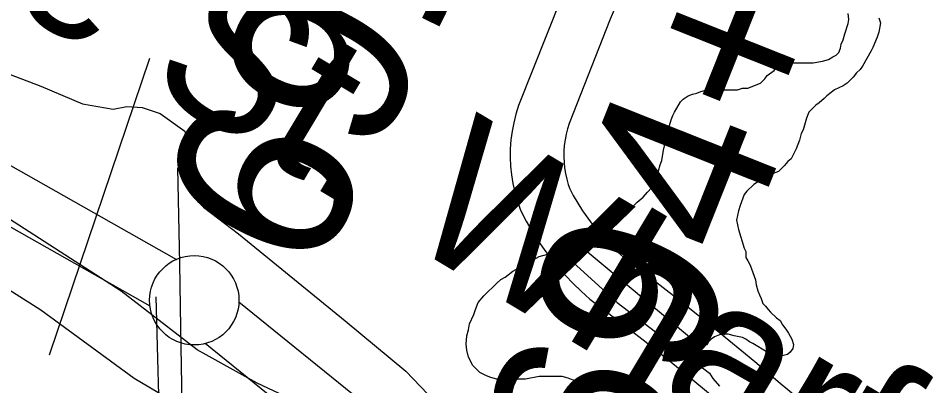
# Model space of a CAD drawing. Extents: x 3677843 to 3715951, y 511991 to 537744.
# Drawn here: x 3699179 to 3699688, y 529891 to 530096 of the extents above; entities that cross this region are included whole.
import ezdxf

# ---------------------------------------------------------------- set-up
doc = ezdxf.new("R2010")
doc.units = 0
for name, color, linetype in [('V-BLDG-IDEN', 7, 'Continuous'), ('V-FLOD-BASE', 7, 'Continuous'), ('V-LEVE-TOET', 7, 'Continuous'), ('V-ROAD-CNTR', 7, 'Continuous'), ('V-SITE-VEGE', 7, 'Continuous'), ('V-SURV-IDEN', 7, 'Continuous'), ('V-SURV-LINE', 7, 'Continuous'), ('V-UTIL-LINE', 7, 'Continuous')]:
    doc.layers.add(name, color=color, linetype=linetype)

msp = doc.modelspace()

# ---------------------------------------------------------------- linework, layer by layer
at = {"layer": 'V-FLOD-BASE'}
msp.add_lwpolyline([(3700198.703, 529235.707), (3700083.066, 529306.949), (3699992.756, 529360.981), (3699971.733, 529374.846), (3699961.7, 529384.408), (3699936.858, 529417.868), (3699870.936, 529526.855), (3699849.441, 529563.182), (3699842.752, 529570.352), (3699821.725, 529578.962), (3699758.651, 529612.434), (3699653.0500000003, 529673.639), (3699541.7120000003, 529738.667), (3699479.115, 529772.6190000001), (3699455.223, 529785.05), (3699437.066, 529795.571), (3699412.219, 529815.172), (3699357.276, 529867.761), (3699343.419, 529877.8), (3699312.836, 529892.1460000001), (3699279.386, 529910.795), (3699236.861, 529943.784), (3699139.3850000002, 530006.42)], dxfattribs=at)
at = {"layer": 'V-LEVE-TOET'}
for points in [[(3699143.663, 530076.554), (3699191.84, 530058.411), (3699215.214, 530048.386), (3699232.386, 530045.519), (3699240.019, 530046.948), (3699248.6070000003, 530046.469), (3699258.65, 530043.108), (3699272.454, 530033.104), (3699274.358, 530023.085), (3699277.215, 529999.709), (3699282.937, 529990.645), (3699302.492, 529975.85), (3699362.109, 529927.1730000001), (3699395.97, 529899.017), (3699416.477, 529877.544), (3699432.693, 529861.3200000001), (3699452.725, 529848.434), (3699510.914, 529808.819), (3699586.2770000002, 529766.819), (3699671.177, 529716.702), (3699769.909, 529660.382)], [(3699108.792, 529985.879), (3699191.934, 529933.282), (3699244.015, 529895.034), (3699274.598, 529876.8640000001), (3699311.869, 529859.171), (3699331.94, 529847.2170000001), (3699345.3170000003, 529834.7880000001), (3699368.251, 529814.707), (3699390.707, 529794.629), (3699415.076, 529775.984), (3699449.4790000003, 529751.121), (3699467.636, 529742.513), (3699525.935, 529711.431), (3699608.123, 529666.006), (3699694.133, 529613.409), (3699743.825, 529582.806), (3699758.639, 529573.723), (3699773.454, 529567.505), (3699795.437, 529563.198), (3699817.42, 529561.757), (3699827.455, 529557.931), (3699836.532, 529550.761), (3699858.984, 529516.3420000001), (3699907.2290000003, 529427.914)]]:
    msp.add_lwpolyline(points, dxfattribs=at)
at = {"layer": 'V-ROAD-CNTR'}
for points in [[(3699555.673368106, 530202.2923211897), (3699510.450384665, 530095.7455800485), (3699487.3909332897, 530037.4385056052), (3699486.4711808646, 530034.5222914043), (3699485.7005331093, 530031.4616071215), (3699485.1080361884, 530028.3557006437), (3699484.696992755, 530025.2203178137), (3699484.4672943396, 530022.0649044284), (3699484.42262758, 530018.9053188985), (3699484.56051386, 530015.7472530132), (3699484.88360615, 530012.6010242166), (3699485.3867636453, 530009.4761100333), (3699486.0689643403, 530006.3952541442), (3699486.932472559, 530003.3541693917), (3699487.7443313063, 530001.0167771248), (3699489.707254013, 529997.2836387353), (3699492.2308865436, 529992.9222016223), (3699494.928812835, 529988.6623180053), (3699497.7962371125, 529984.5161171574), (3699500.8290201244, 529980.4858140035), (3699504.0189512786, 529976.5805595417), (3699507.3602172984, 529972.813830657), (3699510.8583375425, 529969.1789673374), (3699514.4960760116, 529965.6850942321), (3699518.06920699, 529962.5227845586), (3699532.561170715, 529951.5322741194), (3699547.440847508, 529939.974106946), (3699562.189476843, 529928.2432290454), (3699576.798114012, 529916.344380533), (3699591.270472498, 529904.2800448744), (3699605.4435621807, 529892.1838652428), (3699670.0856572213, 529838.8312493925)], [(3699482.6896153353, 530107.1244199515), (3699459.1010667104, 530047.4794943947), (3699457.594819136, 530042.7037085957), (3699456.395466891, 530037.9403928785), (3699455.475963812, 530033.1202993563), (3699454.839007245, 530028.2616821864), (3699454.4827056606, 530023.3670955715), (3699454.4133724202, 530018.4626811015), (3699454.62748614, 530013.5587469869), (3699455.1283938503, 530008.6809757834), (3699455.907236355, 530003.8438899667), (3699456.96903566, 529999.0487458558), (3699458.309527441, 529994.3278306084), (3699460.1436686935, 529989.0472228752), (3699463.436745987, 529982.7843612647), (3699466.5651134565, 529977.3777983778), (3699469.9091871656, 529972.0976819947), (3699473.4637628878, 529966.9578828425), (3699477.2169798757, 529961.9701859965), (3699481.1710487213, 529957.1294404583), (3699485.3217827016, 529952.450169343), (3699489.6516624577, 529947.9510326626), (3699494.155923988, 529943.624905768), (3699499.0367930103, 529939.3052154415), (3699514.2948292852, 529927.7337258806), (3699528.901152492, 529916.387893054), (3699543.378523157, 529904.8727709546), (3699557.719885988, 529893.191619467), (3699571.927527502, 529881.3479551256)]]:
    msp.add_lwpolyline(points, dxfattribs=at)
at = {"layer": 'V-SITE-VEGE'}
for points in [[(3699660.6380000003, 530096.676), (3699661.59, 530093.821), (3699660.636, 530088.586), (3699659.683, 530085.731), (3699657.301, 530080.0210000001), (3699656.349, 530078.1190000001), (3699651.5870000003, 530069.552), (3699650.16, 530067.652), (3699648.253, 530065.747), (3699646.3510000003, 530063.367), (3699643.019, 530060.037), (3699640.639, 530058.61), (3699635.881, 530056.232), (3699633.975, 530054.804), (3699631.595, 530052.902), (3699630.167, 530051.474), (3699627.311, 530049.0970000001), (3699625.4080000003, 530047.669), (3699621.599, 530043.862), (3699620.169, 530040.532), (3699618.264, 530033.87), (3699617.312, 530031.965), (3699616.36, 530028.16), (3699614.453, 530023.4), (3699611.596, 530017.691), (3699609.694, 530016.263), (3699607.787, 530013.885), (3699604.457, 530010.555), (3699600.65, 530009.128), (3699597.793, 530007.7), (3699593.985, 530005.323), (3699590.653, 530003.42), (3699586.844, 529999.615), (3699585.417, 529997.71), (3699583.035, 529991.525), (3699582.085, 529988.67), (3699581.13, 529983.438), (3699582.08, 529978.199), (3699585.4080000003, 529967.73), (3699586.359, 529965.825), (3699586.359, 529962.495), (3699587.309, 529960.59), (3699588.736, 529958.211), (3699591.589, 529950.1190000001), (3699592.0640000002, 529947.2660000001), (3699593.015, 529943.932), (3699593.967, 529941.552), (3699594.917, 529939.647), (3699595.87, 529936.7930000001), (3699597.295, 529935.363), (3699598.725, 529933.46), (3699600.15, 529932.033), (3699603.48, 529928.701), (3699605.3850000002, 529927.2710000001), (3699606.81, 529924.892), (3699608.715, 529922.512), (3699610.14, 529920.132), (3699612.043, 529916.8), (3699612.995, 529913.943), (3699612.518, 529911.5650000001), (3699611.09, 529909.6630000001), (3699609.661, 529908.233), (3699603.474, 529906.808), (3699598.239, 529909.665), (3699590.1520000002, 529914.426), (3699588.2490000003, 529915.379), (3699586.344, 529916.806), (3699584.4420000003, 529917.76), (3699579.682, 529918.713), (3699576.352, 529919.665), (3699573.97, 529919.665), (3699571.593, 529919.1900000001), (3699568.738, 529918.24), (3699566.833, 529916.812), (3699565.406, 529915.385), (3699564.451, 529913.482), (3699559.235, 529915.383), (3699554.731, 529917.992), (3699497.592, 529965.6730000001), (3699495.933, 529968.758), (3699496.54, 529974.242), (3699501.176, 529976.796), (3699503.556, 529978.224), (3699506.413, 529980.128), (3699510.6950000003, 529982.504)], [(3699510.6950000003, 529982.504), (3699514.0270000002, 529983.931), (3699516.407, 529985.834), (3699520.6920000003, 529988.689), (3699525.451, 529993.444), (3699528.7830000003, 529996.299), (3699531.163, 529999.154), (3699533.545, 530001.534), (3699535.927, 530006.291), (3699536.4020000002, 530008.671), (3699537.3540000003, 530011.049), (3699538.309, 530014.381), (3699539.2630000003, 530016.761), (3699540.213, 530022.471), (3699542.12, 530030.56), (3699542.595, 530033.417), (3699543.549, 530036.27), (3699544.502, 530039.602), (3699545.454, 530041.982), (3699546.406, 530043.885), (3699549.738, 530049.594), (3699551.168, 530051.022), (3699554.021, 530052.924), (3699556.403, 530053.877), (3699558.782, 530054.352), (3699561.162, 530055.302), (3699564.494, 530056.252), (3699581.628, 530056.248), (3699584.483, 530057.199), (3699587.338, 530057.199), (3699594.477, 530060.051), (3699596.8570000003, 530062.429), (3699598.286, 530064.334), (3699602.091, 530067.189), (3699603.523, 530069.091), (3699605.903, 530070.519), (3699609.71, 530071.469), (3699623.987, 530071.465), (3699629.221, 530072.415), (3699632.5530000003, 530073.365), (3699634.933, 530074.7930000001), (3699636.838, 530075.743), (3699638.2630000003, 530077.171), (3699639.218, 530079.55), (3699639.6950000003, 530081.93), (3699640.647, 530084.31), (3699641.599, 530087.64), (3699643.504, 530093.35), (3699643.981, 530095.73), (3699643.506, 530099.062)], [(3699495.44, 529889.232), (3699493.06, 529891.612), (3699489.728, 529893.991), (3699486.875, 529894.946), (3699483.545, 529895.898), (3699470.696, 529895.902), (3699463.079, 529894.477), (3699446.898, 529894.481), (3699443.568, 529895.433), (3699441.188, 529896.386), (3699437.381, 529898.29), (3699433.578, 529902.099), (3699431.198, 529906.859), (3699430.248, 529910.666), (3699429.773, 529913.998), (3699430.25, 529918.758), (3699431.202, 529922.088), (3699431.679, 529925.42), (3699434.059, 529930.653), (3699435.014, 529933.508), (3699436.441, 529937.3150000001), (3699439.773, 529941.12), (3699446.914, 529948.257), (3699449.294, 529950.162), (3699451.674, 529951.587), (3699455.958, 529954.917), (3699459.291, 529956.8200000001), (3699462.147, 529958.247), (3699466.907, 529961.102), (3699470.714, 529963.005), (3699475.4760000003, 529964.43), (3699480.602, 529966.992), (3699485.343, 529963.6730000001), (3699514.267, 529937.339), (3699565.875, 529897.776), (3699567.7770000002, 529894.921), (3699571.5840000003, 529890.637)]]:
    msp.add_lwpolyline(points, dxfattribs=at)
at = {"layer": 'V-SURV-LINE'}
for points in [[(3698571.8375155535, 530355.5352603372), (3699267.7052285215, 529961.4830724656)], [(3699252.9273331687, 529935.3753372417), (3698557.059875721, 530329.4273804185)], [(3699302.657139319, 529937.6932314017), (3699445.4963468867, 529822.1845420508)], [(3699426.6418206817, 529798.8498686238), (3699283.8026131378, 529914.3585579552)]]:
    msp.add_lwpolyline(points, dxfattribs=at)
msp.add_circle((3699277.69618, 529938.5874100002), 25, dxfattribs=at)
at = {"layer": 'V-UTIL-LINE'}
msp.add_line((3699196.614, 529907.996), (3699252.819, 530074.017), dxfattribs=at)
for points in [[(3699268.345, 530012.689), (3699269.519, 529959.212), (3699269.904, 529923.161), (3699271.4620000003, 529838.386), (3699272.626, 529749.652)], [(3699259.1580000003, 529750.447), (3699258.789, 529851.067), (3699256.438, 529940.596)]]:
    msp.add_lwpolyline(points, dxfattribs=at)

# ---------------------------------------------------------------- texts
at = {"layer": 'V-BLDG-IDEN'}
msp.add_text('St. Maurice St. Wharf', height=82.99983200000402, rotation=329.11883374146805, dxfattribs=at).set_placement((3698741.31047847, 530362.646248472))
at = {"layer": 'V-SURV-IDEN'}
for s, height, rotation, p in [('   691+92.6   ', 100.00000000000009, 63.80671241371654, (3699295.527425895, 529849.1535382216)), ('   694+16.2   ', 100, 68.31235321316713, (3699485.789195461, 529717.1711254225))]:
    msp.add_text(s, height=height, rotation=rotation, dxfattribs=at).set_placement(p)

doc.saveas('drawing.dxf')
